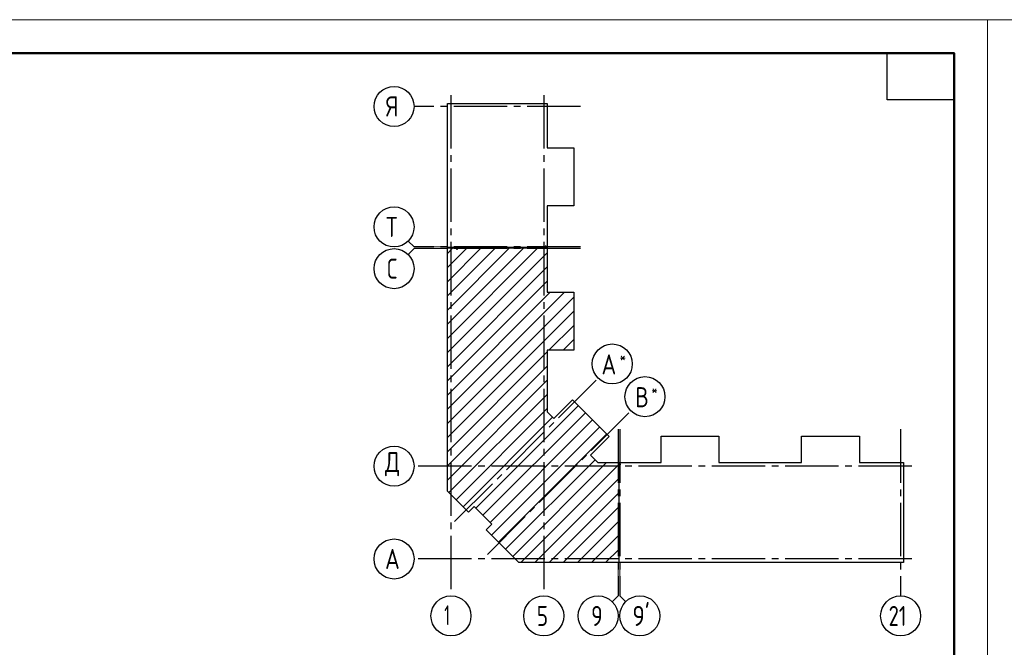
# Model space of a CAD drawing. Header units: millimetres. Extents: x 40580 to 1930067, y -240640 to 81020.
# Tile 554 of 656: x 1330013 to 1344768, y -206951 to -197550. Entities that reach past the tile are written whole.
import ezdxf

# ---------------------------------------------------------------- set-up
doc = ezdxf.new("R2010")
doc.units = ezdxf.units.MM
doc.linetypes.add('______5', pattern=[1100, 800, -100, 100, -100])
doc.linetypes.add('CENTER', pattern=[2, 1.25, -0.25, 0.25, -0.25])
doc.layers.add('Standard', color=7, linetype='Continuous', lineweight=25)
doc.layers.add('ОСИ', color=7, linetype='CENTER', lineweight=15)
doc.styles.add('ISOCPEUR', font='isocpeur.ttf')

msp = doc.modelspace()

# ---------------------------------------------------------------- linework, layer by layer
at = {"layer": 'Standard', "color": 7, "linetype": 'Continuous', "lineweight": 13, "transparency": 33554687}
for p, q in [((1335922.7, -200953.8), (1335834.9, -200865.9)), ((1335922.7, -200953.8), (1336422.7, -200953.8)), ((1335922.7, -200978.8), (1335834.9, -201066.6)), ((1335922.7, -200978.8), (1336422.7, -200978.8)), ((1338980.7, -206180.8), (1338980.7, -205680.8)), ((1339005.7, -206180.8), (1339005.7, -205680.8)), ((1338980.7, -206180.8), (1338892.9, -206268.6)), ((1339005.7, -206180.8), (1339093.6, -206268.6))]:
    msp.add_line(p, q, dxfattribs=at)
at = {"layer": 'Standard', "color": 7, "linetype": 'Continuous', "lineweight": -3, "transparency": 33554687}
for p, q in [((1336422.7, -202112), (1337566, -200968.8)), ((1336422.7, -201687.7), (1337141.7, -200968.8)), ((1336422.7, -201263.5), (1336717.4, -200968.8)), ((1336422.7, -202324.1), (1337778.1, -200968.8)), ((1336422.7, -201899.9), (1337353.8, -200968.8)), ((1336422.7, -201475.6), (1336929.6, -200968.8)), ((1336422.7, -201051.3), (1336505.3, -200968.8)), ((1336422.7, -202536.2), (1337918.7, -201040.2)), ((1336422.7, -202748.4), (1337918.7, -201252.4)), ((1336422.7, -202960.5), (1337918.7, -201464.5)), ((1336422.7, -203384.8), (1338175.7, -201631.8)), ((1336422.7, -203172.7), (1337963.6, -201631.8)), ((1336422.7, -203596.9), (1338315.7, -201703.9)), ((1336422.7, -203809), (1338315.7, -201916)), ((1337944.1, -202499.8), (1338315.7, -202128.2)), ((1338156.3, -202499.8), (1338315.7, -202340.3)), ((1336422.7, -204021.2), (1337918.7, -202525.2)), ((1336422.7, -204233.3), (1337918.7, -202737.3)), ((1336422.7, -204445.4), (1337918.7, -202949.4)), ((1336446.1, -204634.2), (1337918.7, -203161.6)), ((1336552.2, -204740.3), (1337918.7, -203373.7)), ((1336849.2, -204867.5), (1338385.9, -203330.8)), ((1336955.2, -204973.6), (1338491.9, -203436.9)), ((1336658.2, -204846.3), (1337998.9, -203505.6)), ((1337061.3, -205079.7), (1338598, -203543)), ((1337082.5, -205270.6), (1338704.1, -203649)), ((1337188.6, -205376.7), (1338810.1, -203755.1)), ((1337294.6, -205482.7), (1338635.3, -204142)), ((1337400.7, -205588.8), (1338804.7, -204184.8)), ((1337520.9, -205680.8), (1338990.7, -204210.9)), ((1337733, -205680.8), (1338990.7, -204423)), ((1337945.1, -205680.8), (1338990.7, -204635.2)), ((1338157.3, -205680.8), (1338990.7, -204847.3)), ((1338369.4, -205680.8), (1338990.7, -205059.4)), ((1338581.5, -205680.8), (1338990.7, -205271.6)), ((1338793.6, -205680.8), (1338990.7, -205483.7))]:
    msp.add_line(p, q, dxfattribs=at)
at = {"layer": 'Standard', "color": 7, "linetype": 'Continuous', "lineweight": 13, "transparency": 33554687}
for points in [[(1314813.7, -239549.7), (1344513.7, -239549.7), (1344513.7, -197549.7), (1314813.7, -197549.7), (1314813.7, -239549.7)], [(1344513.7, -239549.7), (1374213.7, -239549.7), (1374213.7, -197549.7), (1344513.7, -197549.7), (1344513.7, -239549.7)]]:
    msp.add_lwpolyline(points, close=True, dxfattribs=at)
at = {"layer": 'Standard', "color": 7, "linetype": 'Continuous', "lineweight": 50, "transparency": 33554687}
msp.add_lwpolyline([(1316813.7, -198049.7), (1344013.7, -198049.7), (1344013.7, -239049.7), (1316813.7, -239049.7), (1316813.7, -198049.7)], close=True, dxfattribs=at)
at = {"layer": 'Standard', "color": 7, "linetype": 'Continuous', "lineweight": 25, "transparency": 33554687}
msp.add_lwpolyline([(1344013.7, -198049.7), (1344013.7, -198749.7), (1343013.7, -198749.7), (1343013.7, -198049.7), (1344013.7, -198049.7)], close=True, dxfattribs=at)
for points in [[(1336422.7, -200963.8), (1336422.7, -198806.8), (1337918.7, -198806.8), (1337918.7, -199467.8), (1338315.7, -199467.8), (1338315.7, -200335.8), (1337918.7, -200335.8), (1337918.7, -200963.8), (1337900.7, -200963.8), (1337900.7, -200943.8), (1337885.7, -200943.8), (1337885.7, -200963.8), (1336422.7, -200963.8)], [(1336422.7, -204423.8), (1336422.7, -200968.8), (1336560.7, -200968.8), (1336560.7, -200988.8), (1336575.7, -200988.8), (1336575.7, -200968.8), (1337918.7, -200968.8), (1337918.7, -201631.8), (1338315.7, -201631.8), (1338315.7, -202499.8), (1337918.7, -202499.8), (1337918.7, -203425.5), (1338016.6, -203523.3), (1338297.4, -203242.4), (1338846.9, -203791.9), (1338566, -204072.7), (1338678, -204184.8), (1338990.7, -204184.8), (1338990.7, -205680.8), (1337492.7, -205680.8), (1337004.7, -205192.8), (1337089.6, -205107.9), (1336821.6, -204840), (1336736.7, -204924.8), (1336422.7, -204610.8), (1336422.7, -204423.8)], [(1338995.7, -205680.8), (1338995.7, -204217.8), (1339015.7, -204217.8), (1339015.7, -204202.8), (1338995.7, -204202.8), (1338995.7, -204184.8), (1339623.7, -204184.8), (1339623.7, -203787.8), (1340491.7, -203787.8), (1340491.7, -204184.8), (1341109.7, -204184.8), (1341727.7, -204184.8), (1341727.7, -203787.8), (1342595.7, -203787.8), (1342595.7, -204184.8), (1343256.7, -204184.8), (1343256.7, -205680.8), (1341109.7, -205680.8), (1338995.7, -205680.8)]]:
    msp.add_lwpolyline(points, dxfattribs=at)
at = {"layer": 'ОСИ', "color": 8, "linetype": '______5', "lineweight": -3, "transparency": 33554687}
for p, q in [((1336475.7, -198679.5), (1336475.7, -206180.8)), ((1337865.7, -198679.5), (1337865.7, -206180.8)), ((1338418.7, -198849.8), (1335922.7, -198849.8)), ((1338418.7, -200953.8), (1335922.7, -200953.8)), ((1338418.7, -200978.8), (1335922.7, -200978.8)), ((1336530.9, -205068.3), (1338680.7, -202918.6)), ((1337021, -205558.4), (1339170.7, -203408.6)), ((1338980.7, -203684.8), (1338980.7, -206180.8)), ((1339005.7, -203684.8), (1339005.7, -206180.8)), ((1343213.7, -203684.8), (1343213.7, -206180.8)), ((1343384, -204237.8), (1335922.7, -204237.8)), ((1343384, -204237.8), (1335922.7, -204237.8)), ((1343384, -205627.8), (1335922.7, -205627.8))]:
    msp.add_line(p, q, dxfattribs=at)
at = {"layer": 'ОСИ', "color": 7, "linetype": 'Continuous', "lineweight": -3, "transparency": 33554687}
for centre in [(1335622.7, -198849.8), (1335622.7, -200653.8), (1335622.7, -201278.8), (1338892.8, -202706.4), (1339382.9, -203196.5), (1335622.7, -204237.8), (1335622.7, -204237.8), (1335622.7, -205627.8), (1336475.7, -206480.8), (1337865.7, -206480.8), (1338680.7, -206480.8), (1339305.7, -206480.8), (1343213.7, -206480.8)]:
    msp.add_circle(centre, 300, dxfattribs=at)

# ---------------------------------------------------------------- texts
at = {"layer": 'Standard', "color": 7, "linetype": 'Continuous', "lineweight": 25, "transparency": 33554687, "insert": (1343033.7, -206630.8), "char_height": 300, "width": 472.649, "attachment_point": 7, "style": 'ISOCPEUR'}
msp.add_mtext('\\W0.75;21', dxfattribs=at)
at = {"layer": 'ОСИ', "color": 7, "linetype": 'Continuous', "lineweight": 25, "transparency": 33554687, "attachment_point": 7, "style": 'ISOCPEUR'}
for s, insert, char_height, width in [('\\W0.80;Я', (1335502.7, -198999.8), 300, 359.839), ('\\W0.80;Т', (1335502.7, -200803.8), 300, 359.839), ('\\W0.78;С', (1335517.7, -201428.8), 300, 326.853), ('\\W0.82;А', (1338731.3, -202863.9), 300, 392.64), ('\\W0.80;*', (1339001.3, -202688.9), 180, 215.909), ('\\W0.80;*', (1339476.4, -203179), 180, 215.909), ('\\W0.80;В', (1339236.4, -203354), 300, 359.83), ('\\W0.82;Д', (1335487.7, -204387.8), 300, 392.649), ('\\W0.82;А', (1335487.7, -205777.8), 300, 392.649), ('\\W0.56;1', (1336375.7, -206620.8), 300, 233.333), ('\\W0.78;5', (1337760.7, -206630.8), 300, 326.843), ('\\W0.78;9', (1338575.7, -206630.8), 300, 326.843), ("\\W0.84;9'", (1339194.2, -206630.8), 300, 441.038)]:
    msp.add_mtext(s, dxfattribs=dict(at, insert=insert, char_height=char_height, width=width))

doc.saveas('drawing.dxf')
